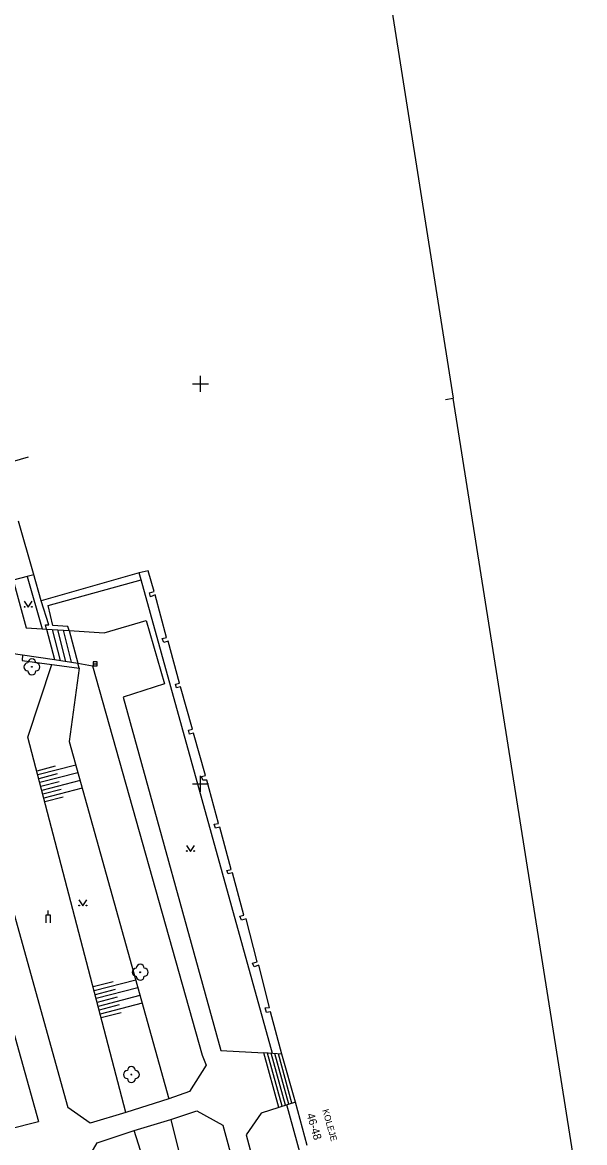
# Model space of a CAD drawing. Extents: x -599098 to -598820, y -1159597 to -1158744.
# Drawn here: x -598972.3 to -598901.9, y -1159044.8 to -1158904.8 of the extents above; entities that cross this region are included whole.
import ezdxf

# ---------------------------------------------------------------- set-up
doc = ezdxf.new("R2010")
doc.units = 0
for name, color, linetype in [('budovy', 7, 'Continuous'), ('druh pozemku stromy', 7, 'Continuous'), ('hektometrická síť', 7, 'Continuous'), ('kresba', 7, 'Continuous'), ('mapový rám legenda', 7, 'Continuous'), ('popisy', 7, 'Continuous'), ('popisy budov', 7, 'Continuous'), ('značky IS', 7, 'Continuous')]:
    doc.layers.add(name, color=color, linetype=linetype)

msp = doc.modelspace()

# ---------------------------------------------------------------- linework, layer by layer
at = {"layer": 'budovy'}
for points in [[(-598974.8, -1158960.09), (-598971.49, -1158959.13)], [(-598936.62, -1159045.21), (-598938.1, -1159039.77), (-598939.8, -1159033.77), (-598941.23, -1159028.49), (-598941.71, -1159028.57), (-598941.89, -1159028.01), (-598941.34, -1159027.94), (-598942.69, -1159022.66), (-598943.28, -1159022.87), (-598943.46, -1159022.4), (-598942.91, -1159022.24), (-598944.29, -1159016.88), (-598944.87, -1159017.05), (-598945.07, -1159016.52), (-598944.57, -1159016.42), (-598945.96, -1159011.13), (-598946.51, -1159011.26), (-598946.67, -1159010.82), (-598946.13, -1159010.72), (-598947.55, -1159005.4), (-598948.09, -1159005.55), (-598948.29, -1159005.03), (-598947.73, -1159004.94), (-598949.2, -1158999.53), (-598949.71, -1158999.56), (-598949.85, -1158999.08), (-598949.37, -1158998.95), (-598950.86, -1158993.66), (-598951.34, -1158993.79), (-598951.48, -1158993.31), (-598951, -1158993.17), (-598952.49, -1158987.88), (-598952.98, -1158988.02), (-598953.11, -1158987.54), (-598952.63, -1158987.4), (-598954.04, -1158982.15), (-598954.58, -1158982.32), (-598954.76, -1158981.85), (-598954.22, -1158981.73), (-598955.66, -1158976.4), (-598956.22, -1158976.62), (-598956.35, -1158976.14), (-598955.79, -1158975.98), (-598956.52, -1158973.37), (-598957.66, -1158973.64), (-598969.92, -1158977.15), (-598970.87, -1158973.71), (-598972.74, -1158967.19)]]:
    msp.add_lwpolyline(points, dxfattribs=at)
at = {"layer": 'druh pozemku stromy'}
for points in [[(-598972.03, -1158977.17), (-598971.53, -1158977.92), (-598971.03, -1158977.17)], [(-598951.74, -1159007.69), (-598951.24, -1159008.44), (-598950.74, -1159007.69)], [(-598965.2, -1159014.5), (-598964.7, -1159015.25), (-598964.2, -1159014.5)]]:
    msp.add_lwpolyline(points, dxfattribs=at)
for centre in [(-598971.98, -1158977.87), (-598971.08, -1158977.87), (-598971.08, -1158985.39), (-598951.69, -1159008.39), (-598950.79, -1159008.39), (-598965.15, -1159015.2), (-598964.25, -1159015.2), (-598957.52, -1159023.55), (-598958.63, -1159036.34)]:
    msp.add_circle(centre, 0.05, dxfattribs=at)
for centre, start, end in [((-598971.58, -1158985.39), 90, 270), ((-598971.08, -1158984.89), 0, 180), ((-598970.58, -1158985.39), 270, 90), ((-598971.08, -1158985.89), 180, 0), ((-598958.02, -1159023.55), 90, 270), ((-598957.52, -1159023.05), 0, 180), ((-598957.02, -1159023.55), 270, 90), ((-598957.52, -1159024.05), 180, 0), ((-598958.63, -1159035.84), 0, 180), ((-598959.13, -1159036.34), 90, 270), ((-598958.63, -1159036.84), 180, 0), ((-598958.13, -1159036.34), 270, 90)]:
    msp.add_arc(centre, 0.5, start, end, dxfattribs=at)
at = {"layer": 'hektometrická síť'}
for p, q in [((-598951, -1158950), (-598949, -1158950)), ((-598950, -1158951), (-598950, -1158949)), ((-598950, -1159001), (-598950, -1158999)), ((-598951, -1159000), (-598949, -1159000))]:
    msp.add_line(p, q, dxfattribs=at)
at = {"layer": 'kresba'}
for p, q in [((-598970.82, -1158973.89), (-598971.65, -1158974.1)), ((-598971.65, -1158974.1), (-598969.81, -1158980.64)), ((-598969.81, -1158980.64), (-598969.23, -1158980.67)), ((-598969.23, -1158980.67), (-598966.43, -1158980.85)), ((-598969.23, -1158980.67), (-598968.25, -1158984.48)), ((-598968.54, -1158980.71), (-598967.55, -1158984.59)), ((-598967.86, -1158980.76), (-598966.85, -1158984.7)), ((-598967.17, -1158980.8), (-598966.15, -1158984.81)), ((-598966.43, -1158980.85), (-598965.34, -1158984.93)), ((-598987.12, -1158981.88), (-598970.26, -1159042.19)), ((-598982.75, -1158982.43), (-598972.23, -1158983.87)), ((-598972.23, -1158983.87), (-598968.25, -1158984.48)), ((-598968.25, -1158984.48), (-598965.34, -1158984.93)), ((-598965.34, -1158984.93), (-598963.5, -1158985.24)), ((-598968.15, -1158997.8), (-598970.46, -1158998.4)), ((-598965.58, -1158997.65), (-598970.34, -1158998.88)), ((-598967.9, -1158998.77), (-598970.21, -1158999.37)), ((-598965.31, -1158998.61), (-598970.08, -1158999.85)), ((-598967.65, -1158999.74), (-598969.96, -1159000.34)), ((-598965.04, -1158999.57), (-598969.83, -1159000.82)), ((-598967.4, -1159000.7), (-598969.71, -1159001.3)), ((-598964.78, -1159000.54), (-598969.58, -1159001.79)), ((-598967.15, -1159001.67), (-598969.45, -1159002.27)), ((-598958.09, -1159024.52), (-598963.3, -1159025.87)), ((-598960.89, -1159024.73), (-598963.43, -1159025.39)), ((-598960.64, -1159025.7), (-598963.18, -1159026.36)), ((-598957.82, -1159025.48), (-598963.05, -1159026.84)), ((-598960.39, -1159026.67), (-598962.92, -1159027.33)), ((-598957.56, -1159026.44), (-598962.8, -1159027.81)), ((-598960.14, -1159027.63), (-598962.67, -1159028.29)), ((-598957.29, -1159027.41), (-598962.55, -1159028.78)), ((-598959.89, -1159028.6), (-598962.42, -1159029.26)), ((-598939.8, -1159033.77), (-598942.05, -1159033.61)), ((-598940.18, -1159040.43), (-598942.05, -1159033.61)), ((-598939.77, -1159040.3), (-598941.59, -1159033.64)), ((-598939.36, -1159040.17), (-598941.14, -1159033.68)), ((-598938.95, -1159040.04), (-598940.68, -1159033.71)), ((-598938.54, -1159039.91), (-598940.23, -1159033.74)), ((-598938.1, -1159039.77), (-598940.18, -1159040.43)), ((-598974.03, -1159043.17), (-598970.26, -1159042.19)), ((-598953.68, -1159041.95), (-598937.29, -1159107.63))]:
    msp.add_line(p, q, dxfattribs=at)
for points in [[(-598971.65, -1158974.1), (-598973.4, -1158974.53), (-598971.8, -1158980.52), (-598969.81, -1158980.64)], [(-598940.99, -1159033.69), (-598957.39, -1158974.51), (-598957.66, -1158973.64)], [(-598966.43, -1158980.85), (-598966.56, -1158980.34), (-598968.44, -1158980.21), (-598969.05, -1158977.73), (-598957.39, -1158974.51)], [(-598969.23, -1158980.67), (-598969.36, -1158980.14), (-598968.96, -1158980.14), (-598969.92, -1158977.15)], [(-598966.43, -1158980.85), (-598962.03, -1158981.13), (-598956.78, -1158979.59), (-598954.5, -1158987.51), (-598959.64, -1158989.19), (-598947.43, -1159033.31), (-598942.05, -1159033.61)], [(-598982.75, -1158982.43), (-598966.58, -1159040.47)], [(-598972.23, -1158983.87), (-598972.31, -1158984.59), (-598965.15, -1158985.55), (-598965.34, -1158984.93)], [(-598959.34, -1159041.09), (-598971.57, -1158994.15), (-598968.58, -1158985.09)], [(-598963.5, -1158985.24), (-598949.76, -1159033.91), (-598949.27, -1159035.17)], [(-598965.15, -1158985.55), (-598966.4, -1158994.71), (-598953.96, -1159039.35)], [(-598949.27, -1159035.17), (-598951.38, -1159038.44), (-598953.96, -1159039.35), (-598959.34, -1159041.09), (-598963.8, -1159042.4), (-598966.58, -1159040.47)], [(-598964.59, -1159047.73), (-598962.93, -1159044.88), (-598958.27, -1159043.31), (-598953.68, -1159041.95), (-598950.45, -1159040.85), (-598947.19, -1159042.65)], [(-598940.18, -1159040.43), (-598942.4, -1159041.16), (-598944.28, -1159043.88), (-598939.55, -1159061.52), (-598929.18, -1159098.6)], [(-598923.3, -1159097.62), (-598923.52, -1159097.05), (-598939.2, -1159040.12)], [(-598947.19, -1159042.65), (-598943.18, -1159057.36), (-598932.43, -1159097.3), (-598937.29, -1159107.63)], [(-598938.67, -1159109.76), (-598950.41, -1159068.17), (-598958.27, -1159043.31)]]:
    msp.add_lwpolyline(points, dxfattribs=at)
at = {"layer": 'mapový rám legenda'}
for p in [(-598934.79, -1158848.1), (-598919.35, -1158951.96), (-598901.93, -1159055.51)]:
    msp.add_line(p, (-598918.36, -1158951.8), dxfattribs=at)
at = {"layer": 'značky IS'}
for p, q in [((-598963.42, -1158985), (-598962.92, -1158985)), ((-598969.05, -1159016.37), (-598969.05, -1159015.84))]:
    msp.add_line(p, q, dxfattribs=at)
msp.add_lwpolyline([(-598963.42, -1158985.25), (-598962.92, -1158985.25), (-598962.92, -1158984.75), (-598963.42, -1158984.75)], close=True, dxfattribs=at)
msp.add_lwpolyline([(-598969.3, -1159017.37), (-598969.3, -1159016.37), (-598968.8, -1159016.37), (-598968.8, -1159017.37)], dxfattribs=at)

# ---------------------------------------------------------------- texts
at = {"layer": 'popisy'}
msp.add_text('KOLEJE ', height=0.8, rotation=285.68, dxfattribs=at).set_placement((-598934.75, -1159040.78))
at = {"layer": 'popisy budov'}
msp.add_text('46-48 ', height=1, rotation=286.38, dxfattribs=at).set_placement((-598936.72, -1159041.32))

doc.saveas('drawing.dxf')
